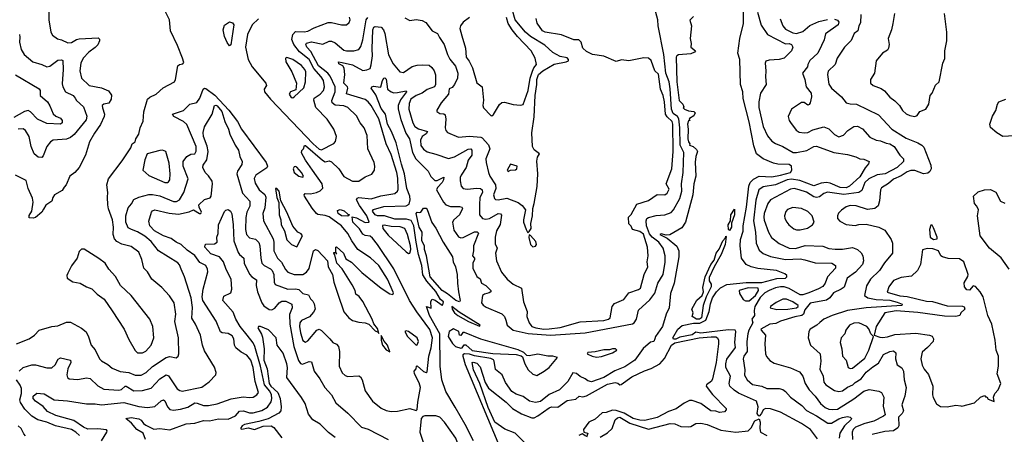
# Model space of a CAD drawing. Extents: x 1552033 to 1694788, y 811965 to 917215.
# Tile 344 of 632: x 1614307 to 1622226, y 894577 to 897916. Entities that reach past the tile are written whole.
import ezdxf

# ---------------------------------------------------------------- set-up
doc = ezdxf.new("R2010")
doc.units = 0

msp = doc.modelspace()

# ---------------------------------------------------------------- linework, layer by layer
at = {"layer": '0CON20XD'}
for points in [[(1617956.7, 894525), (1617890.4, 894655), (1617808.2, 894795), (1617733.1, 894923.1), (1617701.7, 895015), (1617688.3, 895125), (1617687.1, 895387.1), (1617603.8, 895535), (1617580, 895605), (1617616.7, 895593.3), (1617614.3, 895645.7), (1617625, 895664.2), (1617647.4, 895657.4), (1617705, 895616.7), (1617711.2, 895618.8), (1617714.6, 895645), (1617692.6, 895662.6), (1617655, 895727.2), (1617581.4, 895811.4), (1617550.2, 895860.2), (1617541.4, 895935), (1617514, 896026), (1617494.9, 896125.1), (1617478.3, 896255), (1617455, 896297.9), (1617419, 896309), (1617325, 896309.4), (1617241.9, 896335), (1617185, 896337.3), (1617165, 896345.2), (1617144.8, 896375), (1617153.1, 896386.9), (1617235, 896411.3), (1617415, 896415.6), (1617438.7, 896431.3), (1617448.6, 896465), (1617445.4, 896495), (1617421.9, 896555), (1617402.8, 896675), (1617377.1, 896752.9), (1617335.1, 896925), (1617298.5, 897015), (1617266.6, 897075), (1617250.4, 897155), (1617215, 897201.2), (1617171.1, 897311.1), (1617134.5, 897365), (1617138.1, 897375), (1617155, 897381.5), (1617205, 897371.2), (1617212.5, 897375), (1617224.3, 897425), (1617235, 897444), (1617245, 897448.6), (1617255, 897436.2), (1617265.8, 897355.8), (1617295, 897333.8), (1617315, 897326.7), (1617345, 897328.6), (1617415, 897342.5), (1617417.1, 897335), (1617368.7, 897271.3), (1617350.2, 897225), (1617350.4, 897195), (1617372.8, 897112.8), (1617411.6, 897001.6), (1617441.6, 896955), (1617467.4, 896845), (1617494.2, 896794.2), (1617592, 896695), (1617615, 896652.7), (1617645, 896620), (1617665, 896620), (1617718.3, 896648.3), (1617716.4, 896626.4), (1617705.8, 896605), (1617666.7, 896565), (1617660.6, 896545), (1617714.6, 896445), (1617734.8, 896424.8), (1617771, 896411), (1617845, 896412.5), (1617862.9, 896405), (1617869.4, 896395), (1617845.3, 896345), (1617797.5, 896305), (1617787.5, 896285), (1617799.8, 896219.8), (1617835, 896167.5), (1617855, 896160), (1617875, 896162.7), (1617965, 896206.6), (1617986.7, 896206.7), (1617998, 896198), (1617956, 896095), (1617958.2, 896055), (1617949.2, 896015), (1617965.3, 895995), (1617965.3, 895985.3), (1617952.4, 895955), (1617952.7, 895915), (1617985, 895848.6), (1618009.2, 895829.3), (1618021.5, 895795), (1618055, 895776.6), (1618096.8, 895735), (1618096.2, 895725), (1618083.9, 895716.1), (1618044.3, 895705), (1618030, 895695), (1618020, 895635), (1618035, 895616), (1618059.5, 895599.5), (1618185, 895546.7), (1618205.6, 895525), (1618217.5, 895497.5), (1618227.8, 895455), (1618275.9, 895415.9), (1618397.7, 895387.7), (1618575, 895375.4), (1618855.1, 895394.9), (1619234.4, 895465.6), (1619248.2, 895475), (1619268.4, 895505), (1619284.2, 895575.8), (1619375, 895660), (1619415.3, 895714.7), (1619438.2, 895795), (1619481.5, 895865), (1619496.9, 895963.1), (1619497.7, 896015), (1619482.9, 896075), (1619446.3, 896125), (1619395, 896165.1), (1619372.2, 896192.2), (1619347.1, 896255), (1619344.5, 896295), (1619350.9, 896315), (1619365, 896323.6), (1619425, 896337.9), (1619495, 896344.1), (1619546.9, 896363.1), (1619566, 896385), (1619615.7, 896475), (1619633.5, 896535), (1619629.8, 896595), (1619642.4, 896685), (1619648.6, 896845), (1619618.5, 896905), (1619615.8, 897045.8), (1619608.3, 897118.3), (1619598.6, 897135), (1619561.5, 897161.5), (1619549.7, 897195), (1619537.8, 897357.8), (1619530.7, 897415), (1619504.2, 897484.2), (1619487, 897635), (1619442.3, 897865), (1619440.4, 897915), (1619391.6, 898095)], [(1614282.5, 895305), (1614383.7, 895346.3), (1614426, 895375), (1614465, 895416), (1614565, 895446), (1614615, 895451.4), (1614685, 895478.9), (1614715, 895478.9), (1614805, 895432.5), (1614840.9, 895400.9), (1614862, 895362), (1614883.1, 895295), (1614915, 895256.2), (1614948.5, 895185), (1614965, 895167.8), (1615015, 895139.2), (1615050.4, 895110.4), (1615115, 895082.9), (1615185, 895073.7), (1615235, 895052.9), (1615285, 895054), (1615325, 895074.6), (1615375, 895122.3), (1615485, 895196), (1615515, 895202.7), (1615566.9, 895193.1), (1615582, 895205), (1615588.1, 895225), (1615584.5, 895355), (1615556.2, 895485), (1615561.8, 895545), (1615550.8, 895635), (1615511.1, 895691.1), (1615449.8, 895759.8), (1615371.4, 895825), (1615335, 895886.2), (1615306.7, 895915), (1615290.8, 895985), (1615265, 896043.8), (1615205, 896090.6), (1615129.1, 896109.1), (1615089.2, 896129.2), (1615071.1, 896151.1), (1615060.4, 896185), (1615062.7, 896245), (1615054.4, 896305), (1615022.1, 896392.1), (1615017.1, 896425), (1615013.1, 896486.9), (1615017.5, 896525), (1615007.5, 896585), (1615022.5, 896635), (1615130.5, 896779.5), (1615200, 896885), (1615213.3, 896915), (1615237, 896933), (1615241.2, 896955), (1615265.6, 896994.4), (1615275.7, 897044.3), (1615301.2, 897098.8), (1615306, 897174), (1615335.5, 897275), (1615355, 897292.7), (1615404.3, 897315.7), (1615462.3, 897367.7), (1615552.5, 897415), (1615561.4, 897435), (1615580, 897545), (1615592.5, 897555), (1615619.7, 897560.3), (1615628.6, 897571.4), (1615617.1, 897607.1), (1615577.2, 897707.2), (1615519.4, 897825), (1615511.3, 897915), (1615469.9, 897999.9)], [(1617405, 897931.6), (1617445, 897909.4), (1617495, 897915.9), (1617545, 897909.5), (1617573.9, 897893.9), (1617625, 897826.9), (1617667.5, 897805), (1617682.2, 897772.2), (1617721.8, 897715), (1617747.8, 897635), (1617767.8, 897597.8), (1617812, 897542), (1617830.4, 897485), (1617828.5, 897445), (1617803.5, 897395), (1617785, 897370.6), (1617761.2, 897358.8), (1617755.6, 897315), (1617695.7, 897245), (1617662.3, 897187.7), (1617663.3, 897175), (1617685, 897161.2), (1617718.5, 897158.5), (1617730, 897150), (1617734.8, 897114.8), (1617728.8, 897045), (1617734.2, 897024.2), (1617748.3, 897008.3), (1617835, 896969.5), (1617925, 896977.2), (1618015, 896971), (1618027.5, 896965), (1618076.7, 896906.7), (1618087.3, 896875), (1618056.5, 896795), (1618057.5, 896765), (1618076.2, 896685), (1618088.8, 896655), (1618133.4, 896585), (1618135.2, 896555), (1618118.8, 896505), (1618125.3, 896475.3), (1618135, 896466.7), (1618154.1, 896464.1), (1618225, 896477.2), (1618315, 896442.9), (1618349.2, 896419.2), (1618374.3, 896385), (1618358.6, 896305), (1618360, 896285), (1618380, 896225), (1618395, 896200), (1618405, 896210), (1618421.5, 896235), (1618419.2, 896275), (1618431.6, 896335), (1618433.3, 896395), (1618445.8, 896435), (1618467.6, 896572.4), (1618474.8, 896675.2), (1618467.3, 896777.3), (1618472.2, 896807.8), (1618486.9, 896835), (1618445, 896866.7), (1618431.1, 896895), (1618425.2, 897005), (1618445, 897132.5), (1618451.9, 897305), (1618466.2, 897393.8), (1618466.6, 897435), (1618480.4, 897475), (1618515, 897504.8), (1618605, 897558.7), (1618701.2, 897575), (1618721.2, 897585), (1618721.4, 897595), (1618708.9, 897608.9), (1618655, 897618.1), (1618595, 897650.5), (1618529.8, 897709.8), (1618415, 897781.1), (1618375.9, 897815.9), (1618291.9, 897915), (1618269.1, 897999.1)], [(1614542, 897975), (1614541.4, 897915), (1614558.6, 897815), (1614571.7, 897791.7), (1614611.7, 897761.7), (1614645, 897754.2), (1614695, 897728.6), (1614725, 897732.1), (1614764.2, 897755), (1614785, 897760.4), (1614939.5, 897769.5), (1614948.3, 897758.3), (1614948.5, 897745), (1614935, 897713.5), (1614915, 897691.5), (1614864.5, 897655), (1614819.2, 897605), (1614798.8, 897565), (1614791.1, 897505), (1614805.4, 897445.4), (1614865, 897385.5), (1614965.9, 897365.9), (1615022.9, 897342.9), (1615045, 897306.7), (1615043.8, 897275), (1615025, 897244.5), (1614985, 897234.4), (1614971.4, 897225), (1614972.1, 897205), (1614988.2, 897155), (1614986, 897135), (1614958.6, 897071.4), (1614908.3, 897001.7), (1614868.7, 896931.3), (1614837.3, 896825), (1614785, 896726.2), (1614751.2, 896685), (1614711.4, 896655), (1614682.5, 896585), (1614665, 896567.5), (1614650.3, 896539.7), (1614588.5, 896505), (1614574.6, 896485), (1614565.5, 896454.5), (1614518.8, 896421.2), (1614499.5, 896389.5), (1614485, 896366), (1614435, 896323.3), (1614415, 896316.7), (1614385, 896320), (1614385, 896340), (1614405.8, 896374.2), (1614416.6, 896446.6), (1614409.7, 896479.7), (1614376.2, 896555), (1614360.8, 896620.8), (1614272.5, 896665)], [(1614304.1, 895085.9), (1614335, 895114.4), (1614405, 895135.6), (1614435, 895135.5), (1614525, 895112.9), (1614566.6, 895113.4), (1614593, 895137), (1614617.2, 895182.8), (1614635, 895193.1), (1614715.7, 895175), (1614719.5, 895155), (1614695.9, 895105), (1614687.3, 895055), (1614691.4, 895035), (1614705, 895023.1), (1614775, 895019.4), (1614845, 895032.9), (1614875, 895027.8), (1614935, 894966.5), (1614985, 894941.8), (1615105, 894931.2), (1615125, 894938), (1615155, 894964), (1615165, 894964.7), (1615225, 894926.9), (1615295, 894929.1), (1615365, 894949.1), (1615434.6, 895025), (1615485, 895056.5), (1615505, 895047.8), (1615575, 894943.5), (1615595, 894929.6), (1615615, 894924.6), (1615772.4, 894957.6), (1615830.2, 894999.8), (1615885.8, 895055), (1615888, 895075), (1615875, 895116.7), (1615795, 895248), (1615777.3, 895295), (1615760.8, 895375), (1615722.1, 895465), (1615691.2, 895511.2), (1615697.4, 895597.4), (1615687.1, 895677.1), (1615633.1, 895845), (1615605, 895906.2), (1615591.5, 895941.5), (1615578.1, 895958.1), (1615424, 896054), (1615365, 896128.9), (1615315, 896171.4), (1615255, 896208.6), (1615205.7, 896225), (1615180.1, 896240.1), (1615161, 896285), (1615160.5, 896335), (1615179.2, 896400.8), (1615207.3, 896432.7), (1615225, 896466.9), (1615265, 896487.7), (1615345, 896508), (1615375, 896508), (1615435, 896497.4), (1615545, 896452.2), (1615568.1, 896451.9), (1615593.7, 896466.3), (1615626.5, 896523.5), (1615662.9, 896635), (1615622.9, 896735), (1615621.5, 896775), (1615651.4, 896815), (1615685, 896833.3), (1615715, 896836.7), (1615726, 896856), (1615725.6, 896895), (1615651.4, 897071.4), (1615626, 897096), (1615546, 897136), (1615536.7, 897155), (1615625.3, 897184.7), (1615675, 897235.4), (1615732.3, 897247.7), (1615756.6, 897283.4), (1615783.7, 897356.3), (1615795, 897363.9), (1615805, 897361.6), (1615877.3, 897307.3), (1615988.1, 897188.1), (1616058.2, 897095), (1616091.1, 897035), (1616290, 896765), (1616300.2, 896735), (1616296, 896724), (1616207.3, 896665), (1616194.2, 896635.8), (1616200.4, 896600.4), (1616234.1, 896545), (1616278.2, 896508.2), (1616286.7, 896486.7), (1616279.1, 896400.9), (1616262.7, 896355), (1616268.7, 896295), (1616345, 896150.6), (1616350.6, 896125), (1616350, 896055), (1616380.7, 895995), (1616412.5, 895962.5), (1616445.2, 895905.2), (1616465, 895883.8), (1616515, 895863.1), (1616585, 895864.6), (1616615, 895882.3), (1616635, 895913.3), (1616671.2, 896055), (1616685, 896064.6), (1616705, 896058.2), (1616783.5, 895973.5), (1616787.3, 895925), (1616823.4, 895865), (1616833, 895803), (1616865.8, 895704.2), (1616915, 895562.5), (1616955, 895513.8), (1616985, 895493.8), (1617035, 895478.8), (1617085, 895476), (1617115, 895463.8), (1617165, 895411.2), (1617190, 895400), (1617195, 895390), (1617185, 895429.2), (1617156.6, 895466.6), (1617142, 895505), (1617066.3, 895646.3), (1617036.3, 895686.3), (1617010.8, 895705), (1617006.4, 895735), (1616981.6, 895781.6), (1616899.8, 895909.8), (1616858.8, 895955), (1616842.5, 896022.5), (1616833.3, 896035), (1616835, 896040), (1616850, 896040), (1616851.7, 896031.7), (1616857.5, 896032.5), (1616850, 896040), (1616850, 896085), (1616855, 896087.5), (1616911.8, 896035), (1616930.2, 895990.2), (1616975, 895963.6), (1617059.8, 895879.8), (1617159.4, 895799.4), (1617215, 895753.8), (1617285, 895708.4), (1617306.9, 895703.1), (1617314.5, 895715), (1617265, 895826.4), (1617195, 895936.4), (1617129.3, 895999.3), (1617025.4, 896065), (1616977.5, 896135), (1616946.7, 896195), (1616895, 896256.3), (1616795, 896327), (1616765, 896338.8), (1616705.9, 896345.9), (1616694.1, 896354.1), (1616658.4, 896398.4), (1616598.2, 896495), (1616594.5, 896505.5), (1616602.5, 896515), (1616645, 896512.3), (1616695, 896524.8), (1616725, 896538.1), (1616745, 896560), (1616739.5, 896595), (1616662.8, 896702.8), (1616605.4, 896785), (1616575, 896842.5), (1616576.4, 896863.6), (1616590, 896875), (1616597, 896903), (1616605, 896903.8), (1616743.3, 896783.3), (1616765, 896771.9), (1616795, 896778.9), (1616815, 896772.1), (1616874.1, 896714.1), (1616915, 896654.1), (1616984.6, 896614.6), (1617033.8, 896616.2), (1617085, 896651.4), (1617138, 896672), (1617161.4, 896705), (1617164.4, 896735.6), (1617157.9, 896765), (1617106.5, 896875), (1617102.1, 896982.1), (1617078.1, 897045), (1617045.6, 897085), (1617015, 897140.8), (1616945, 897208.6), (1616913.1, 897223.1), (1616845, 897227.6), (1616820.4, 897245), (1616816.9, 897265), (1616844.5, 897335.5), (1616844.4, 897375), (1616805, 897460.5), (1616785.9, 897485.9), (1616710.1, 897545), (1616649.8, 897659.8), (1616617.3, 897695), (1616609.2, 897715), (1616613.1, 897726.9), (1616655, 897737.4), (1616745, 897718.5), (1616795, 897742.1), (1616815, 897742.7), (1616845, 897728.7), (1616915, 897670.3), (1616935.3, 897664.7), (1616995.9, 897664.1), (1617034.1, 897675.9), (1617051.1, 897698.9), (1617066.6, 897753.4), (1617093.1, 897915), (1617107.4, 897932.6)], [(1615600.8, 894779.2), (1615658.6, 894795), (1615715, 894830), (1615735, 894828.9), (1615785, 894808.9), (1615825, 894807.8), (1615896.3, 894823.7), (1616007.6, 894862.4), (1616105, 894879.2), (1616155, 894873.1), (1616183.8, 894876.2), (1616215.7, 894895), (1616227.5, 894915), (1616201.3, 895001.3), (1616186.2, 895115), (1616167, 895175), (1616135, 895213.3), (1616088.1, 895238.1), (1616044.7, 895274.7), (1616036.2, 895295), (1616030, 895345), (1616015, 895370.6), (1615985, 895388.5), (1615935, 895393.1), (1615921.9, 895401.9), (1615888.3, 895488.3), (1615780.6, 895655), (1615774.8, 895685.2), (1615783.9, 895745), (1615821.4, 895885), (1615817.6, 895907.6), (1615803.3, 895935), (1615755, 895960.4), (1615715, 896017.1), (1615655, 896059.6), (1615605, 896106.1), (1615565, 896123.2), (1615525, 896153.9), (1615464.2, 896175.8), (1615391.5, 896215), (1615353.5, 896255), (1615345.7, 896294.3), (1615366.9, 896365), (1615375, 896375.6), (1615395, 896384.5), (1615508.8, 896358.8), (1615585, 896348.9), (1615670.4, 896369.6), (1615705, 896384.3), (1615753.8, 896355), (1615765, 896356.2), (1615770.8, 896365), (1615751.4, 896405), (1615749.2, 896425), (1615795, 896468), (1615838.7, 896481.3), (1615846.4, 896493.6), (1615858.9, 896595), (1615854.1, 896615), (1615825, 896657.1), (1615798.8, 896685), (1615780.8, 896725), (1615782.3, 896745), (1615812.9, 896787.1), (1615823.4, 896855), (1615816.2, 896896.2), (1615786, 896976), (1615783.2, 897006.8), (1615795, 897052.5), (1615854.6, 897155.4), (1615875, 897224), (1615885, 897228), (1615895, 897222.1), (1615931.8, 897175), (1615956.3, 897095), (1615986.7, 897035), (1615998.7, 896995), (1616041.5, 896905), (1616067.7, 896865), (1616077.1, 896815), (1616096.2, 896775), (1616095, 896748.8), (1616059.1, 896695), (1616053.9, 896675), (1616099.9, 896519.9), (1616159.5, 896455), (1616158.5, 896415), (1616134.4, 896365.6), (1616126.2, 896323.8), (1616124.1, 896225), (1616132.3, 896185), (1616155, 896158.2), (1616205, 896147.5), (1616230.8, 896120.8), (1616239.6, 896095), (1616246.2, 895995), (1616254.6, 895955), (1616272.5, 895935), (1616325, 895910.3), (1616337.4, 895897.4), (1616350.8, 895865), (1616353.3, 895803.3), (1616362.1, 895782.1), (1616465, 895744.8), (1616525, 895747.7), (1616552, 895742), (1616585, 895711.1), (1616629.5, 895699.5), (1616645, 895667.5), (1616665, 895648.8), (1616676.6, 895626.6), (1616684.5, 895585.5), (1616669.2, 895560.8), (1616637.7, 895522.3), (1616575, 895494.5), (1616559.6, 895475), (1616556.3, 895445), (1616564.8, 895395.2), (1616585, 895333.3), (1616605, 895320), (1616625, 895330), (1616697.5, 895415), (1616715, 895423.1), (1616733.7, 895413.7), (1616801.9, 895345), (1616825, 895315.7), (1616855, 895302.9), (1616871.4, 895285), (1616879.4, 895245), (1616877.8, 895125), (1616901.7, 895071.7), (1616925, 895050), (1616945, 895041.9), (1617035, 895047.1), (1617049.3, 895039.3), (1617062.9, 895015), (1617086.6, 894926.6), (1617145, 894844), (1617215, 894787.5), (1617255, 894769.4), (1617295, 894761.1), (1617345.7, 894764.3), (1617445, 894783.8), (1617495, 894770), (1617503.6, 894776.4), (1617508.1, 894835), (1617530.3, 894955), (1617520.6, 894990.6), (1617482.9, 895065), (1617478.8, 895085), (1617496.1, 895103.9), (1617497.5, 895125), (1617505, 895128.8), (1617553.6, 895083.6), (1617575, 895075.5), (1617585, 895081.4), (1617596.7, 895205), (1617617.4, 895272.6), (1617627.1, 895355), (1617605, 895421.4), (1617502.3, 895562.3), (1617443.4, 895655), (1617315, 895909.2), (1617186.1, 896106.1), (1617145, 896155.5), (1617125, 896173.3), (1617085, 896178.2), (1617067.4, 896187.4), (1617040.6, 896230.6), (1616986.7, 896285), (1616982.5, 896327.5), (1617015, 896318.8), (1617085, 896282), (1617117.5, 896285), (1617098.8, 896335), (1617039, 896419), (1617016.5, 896465), (1617020.5, 896479.5), (1617035, 896484.7), (1617135, 896473.2), (1617213, 896497), (1617325, 896517.3), (1617345.9, 896534.1), (1617350.9, 896549.1), (1617348.5, 896638.5), (1617341.1, 896685), (1617295, 896831.4), (1617253.7, 896915), (1617195, 897116.7), (1617135, 897224.6), (1617110.7, 897255), (1617085, 897273.8), (1616935, 897319.2), (1616945.4, 897365.4), (1616943.1, 897375), (1616914.1, 897405), (1616921.4, 897475), (1616916.5, 897526.5), (1616905, 897544), (1616875, 897561.2), (1616870, 897575), (1616900.4, 897570.4), (1616985, 897551.2), (1617066.9, 897506.9), (1617099.5, 897510.5), (1617125, 897522.9), (1617135, 897551.2), (1617144.8, 897625), (1617140.9, 897680.9), (1617147.5, 897835), (1617155, 897855.5), (1617165, 897861.5), (1617215, 897854.2), (1617233.3, 897835), (1617243.6, 897803.6), (1617273.9, 897633.9), (1617310.1, 897560.1), (1617365, 897494.6), (1617395, 897491.2), (1617465, 897538.4), (1617505, 897550), (1617545, 897553.4), (1617599.5, 897549.5), (1617621.9, 897531.9), (1617641.5, 897505), (1617652.4, 897472.4), (1617650.9, 897395), (1617644.4, 897375), (1617585, 897352.6), (1617545, 897324.7), (1617495.5, 897305), (1617452.1, 897275), (1617439.4, 897240.6), (1617437.5, 897195), (1617470, 897085), (1617486.1, 897056.1), (1617515, 897036.1), (1617586.2, 897016.2), (1617575, 896996.7), (1617545, 896975.4), (1617529.4, 896945), (1617533.8, 896903.8), (1617555, 896872.5), (1617585, 896851.2), (1617655, 896833.8), (1617755, 896797.9), (1617805, 896811.4), (1617915, 896872.3), (1617935, 896875.5), (1617944.3, 896865), (1617944.7, 896825), (1617913.3, 896785), (1617897.4, 896725), (1617856.9, 896665), (1617849.2, 896645), (1617848.6, 896618.6), (1617857.8, 896575), (1617875, 896555.7), (1617905, 896551.1), (1617985, 896558.8), (1618013.8, 896555), (1618026.8, 896546.8), (1618028.8, 896525), (1618008.4, 896485), (1618004.1, 896424.1), (1618005.4, 896345.4), (1618028, 896315), (1618055, 896309.3), (1618085, 896314), (1618155, 896354.7), (1618172.7, 896352.7), (1618182.6, 896342.6), (1618172.6, 896267.4), (1618141.8, 896215), (1618130.4, 896165), (1618129.8, 896109.8), (1618146.8, 896075), (1618133.6, 896035), (1618142.2, 895975), (1618183.1, 895883.1), (1618227.1, 895825), (1618275, 895786.9), (1618342, 895755), (1618358.9, 895645), (1618387.8, 895565), (1618386.7, 895525), (1618404.5, 895475), (1618417.8, 895455), (1618427.1, 895445), (1618458.8, 895435), (1618523.3, 895425), (1618564.8, 895425.2), (1618652.9, 895437.1), (1618815, 895482.9), (1619005, 895493.3), (1619041.2, 895505), (1619055.6, 895515), (1619073.3, 895605), (1619090.5, 895629.5), (1619165, 895661.8), (1619205, 895717.5), (1619285, 895743.1), (1619300, 895755), (1619328.6, 895865), (1619358, 895925), (1619353.8, 895965), (1619362, 896015), (1619355.7, 896084.3), (1619325, 896189.1), (1619295, 896210), (1619236.6, 896226.6), (1619225, 896253.3), (1619205, 896272.5), (1619204.4, 896325), (1619225, 896346.7), (1619269.3, 896430.7), (1619365, 896458.7), (1619435, 896508.1), (1619496.2, 896505), (1619515, 896520), (1619529.1, 896550.9), (1619507.5, 896595), (1619550.5, 896715), (1619561.9, 896855), (1619560.5, 897075), (1619553.5, 897095), (1619513.2, 897133.2), (1619501.7, 897155), (1619493.4, 897253.4), (1619481.2, 897305), (1619460.9, 897355), (1619445.9, 897475.9), (1619415, 897503.3), (1619385, 897587.8), (1619365, 897604.5), (1619327.8, 897607.8), (1619206.7, 897583.3), (1619147.9, 897592.1), (1619105, 897579.8), (1619005, 897620.7), (1618915, 897634.1), (1618865, 897660.3), (1618836.8, 897685), (1618823.3, 897735), (1618805, 897753.1), (1618765, 897753.1), (1618665, 897794.3), (1618532.5, 897815), (1618511.2, 897825), (1618468.3, 897888.3), (1618462, 897925)], [(1616227.4, 897922.6), (1616177.8, 897875), (1616138.2, 897795), (1616124.6, 897695.4), (1616145.6, 897594.4), (1616176.2, 897535), (1616287.5, 897405), (1616293.5, 897385), (1616273.2, 897355), (1616275.7, 897335), (1616323.8, 897275), (1616666.8, 896915), (1616715, 896873.7), (1616735, 896868.8), (1616835, 896918), (1616847.5, 896935), (1616854.2, 896975), (1616834.3, 897035), (1616781.2, 897115), (1616688.6, 897208.6), (1616672.3, 897267.7), (1616676.2, 897285), (1616723.8, 897315), (1616749.6, 897345), (1616757.6, 897375), (1616749.5, 897425), (1616731.9, 897455), (1616673.9, 897523.9), (1616636.1, 897596.1), (1616557.5, 897657.5), (1616512.6, 897715), (1616495.2, 897755), (1616503.9, 897796.1), (1616525, 897821.2), (1616595, 897816.8), (1616625, 897823.2), (1616675, 897849.1), (1616787.3, 897892.7), (1616815, 897893.9), (1616895.8, 897874.2), (1616935, 897872.9), (1616957.2, 897892.8), (1616964.5, 897915), (1616959.6, 897935)], [(1617925.7, 897934.3), (1617873.3, 897895), (1617852.5, 897865), (1617846.7, 897845), (1617864.4, 897784.4), (1617892.5, 897685), (1617897.5, 897615), (1617922.3, 897582.3), (1617948.1, 897528.1), (1617985, 897406.7), (1618026.9, 897375), (1618038.6, 897268.6), (1618032.3, 897225), (1618036.2, 897205), (1618095, 897143.3), (1618105, 897141.6), (1618117.2, 897152.8), (1618165, 897232.5), (1618185, 897250), (1618205, 897251.2), (1618275, 897232), (1618335, 897226.2), (1618355, 897232.5), (1618395.5, 897345), (1618412.7, 897445), (1618430.2, 897499.8), (1618442.2, 897527.8), (1618463.2, 897555), (1618451.8, 897605), (1618420.8, 897665), (1618311.4, 897781.4), (1618269, 897835), (1618235.5, 897885), (1618222.6, 897932.6)], [(1619725, 897940), (1619697, 897913), (1619711.2, 897865), (1619698.8, 897765), (1619706, 897725), (1619703.8, 897695), (1619742.5, 897665), (1619735, 897653.8), (1619705, 897642), (1619605, 897632.5), (1619590.8, 897625), (1619588, 897615), (1619592.7, 897415), (1619610, 897265), (1619640, 897235), (1619647.5, 897215), (1619642.5, 897205), (1619652.5, 897195), (1619685, 897181.4), (1619727.5, 897177.5), (1619738.8, 897165), (1619728, 897142), (1619695, 897120), (1619692.5, 897112.5), (1619700, 897105), (1619685, 897102.5), (1619677.5, 897075), (1619684.2, 897035), (1619680, 896955), (1619685, 896932.5), (1619697.5, 896915), (1619693.3, 896905), (1619723.8, 896893.8), (1619750.3, 896870.3), (1619758.2, 896855), (1619744.6, 896815), (1619738.2, 896768.2), (1619743.6, 896655), (1619729.4, 896595), (1619721.8, 896505), (1619660.9, 896285), (1619631.5, 896238.5), (1619536.8, 896183.2), (1619505, 896180.6), (1619465, 896190.8), (1619456.2, 896185), (1619515, 896156.9), (1619591.9, 896091.9), (1619606.9, 896055), (1619609.2, 896005), (1619569.7, 895795), (1619540.2, 895709.8), (1619529.1, 895595), (1619505.5, 895545), (1619476.9, 895445), (1619420.8, 895365), (1619415.8, 895345), (1619406.8, 895325), (1619381.5, 895318.5), (1619321.1, 895268.9), (1619255, 895175.3), (1619175, 895121.6), (1619092.6, 895087.4), (1619005.4, 895035), (1618905, 894998.8), (1618876.7, 895006.7), (1618854.2, 895025), (1618815, 895042.1), (1618785, 895066.9), (1618755, 895071.5), (1618715, 895001.5), (1618647.8, 894935), (1618565, 894897.5), (1618495, 894842.5), (1618455, 894832.1), (1618406, 894845), (1618355, 894881.2), (1618299.5, 894899.5), (1618265, 894922.2), (1618213.3, 894995), (1618187.8, 895055), (1618135, 895100), (1618123.4, 895165), (1618116.5, 895176.5), (1618095, 895187.8), (1617965, 895209.1), (1617925, 895223.5), (1617885.2, 895224.8), (1617872.3, 895217.7), (1617871.1, 895205), (1617890.3, 895140.3), (1618165, 894477.6)], [(1620722, 894542), (1620667.7, 894615), (1620595.5, 894665), (1620425, 894756.1), (1620345, 894782.3), (1620305, 894783.6), (1620285.4, 894774.6), (1620272.5, 894745), (1620255, 894723.8), (1620245, 894730.5), (1620239.2, 894745), (1620247.3, 894797.3), (1620233.3, 894845), (1620089, 894909), (1620052.2, 894932.2), (1620017.7, 894965), (1620012.8, 894985), (1620024.7, 895045), (1619986.6, 895115), (1619985.1, 895145), (1619993.4, 895183.4), (1620064.1, 895275), (1620058.9, 895315), (1620067.2, 895405), (1620060, 895415), (1620008.3, 895418.3), (1619785, 895390.7), (1619745, 895399.1), (1619715, 895379.2), (1619615, 895359.8), (1619585, 895342.1), (1619565, 895343.7), (1619559.7, 895355), (1619600.1, 895425), (1619635, 895452.2), (1619725, 895471.2), (1619777, 895473), (1619824, 895495), (1619851.5, 895565), (1619862.8, 895627.2), (1619879.9, 895675), (1619911.1, 895725), (1619942.3, 895757.7), (1619995, 895782.1), (1620148.3, 895798.3), (1620275, 895799.1), (1620395, 895830.4), (1620465.4, 895834.6), (1620477.5, 895845), (1620476.7, 895855), (1620459.7, 895869.7), (1620393.8, 895895), (1620242.9, 895912.9), (1620188.8, 895925), (1620149.2, 895945), (1620111.5, 895995), (1620101.2, 896095), (1620104.6, 896145), (1620126.1, 896213.9), (1620125.2, 896255), (1620153.6, 896405), (1620171.7, 896575), (1620183, 896605), (1620208.9, 896631.1), (1620255, 896655.2), (1620355, 896650.9), (1620425, 896662.9), (1620506.6, 896685), (1620517, 896705), (1620514.5, 896735), (1620495, 896748.4), (1620405, 896751.1), (1620369.2, 896759.2), (1620285.7, 896795.7), (1620232.3, 896835), (1620211, 896901), (1620173.9, 897093.9), (1620125, 897282), (1620123.6, 897335), (1620104.4, 897395), (1620097.7, 897595), (1620083.7, 897645), (1620099.2, 897765), (1620128.1, 897885), (1620129.1, 897975)], [(1620241.9, 897975), (1620271, 897871), (1620321.8, 897795), (1620465, 897722.2), (1620495, 897722.9), (1620513.8, 897715), (1620526.2, 897695), (1620514.2, 897665), (1620455, 897606.7), (1620413.7, 897593.7), (1620335, 897590.6), (1620308.8, 897581.2), (1620301.4, 897565), (1620308.6, 897505), (1620305.6, 897455), (1620310.5, 897395), (1620265.9, 897325), (1620250.8, 897255), (1620251.7, 897208.3), (1620286.1, 897055), (1620320.1, 896980.1), (1620356.5, 896936.5), (1620385, 896917.8), (1620445, 896894.5), (1620528.8, 896845), (1620553.8, 896845), (1620636.4, 896863.6), (1620695, 896893.8), (1620715, 896897.5), (1620855, 896845.6), (1620965, 896830.5), (1621032.3, 896812.3), (1621065, 896795.8), (1621095, 896793.3), (1621137.5, 896775), (1621133.3, 896755), (1621106.4, 896723.6), (1621065, 896650), (1620981.6, 896575), (1620955, 896561.1), (1620905, 896563.8), (1620825, 896600), (1620795, 896605.7), (1620751.4, 896598.6), (1620695, 896577.4), (1620581.2, 896621.2), (1620515, 896631.7), (1620479.1, 896625), (1620385, 896586), (1620285, 896569.3), (1620252.7, 896545), (1620228.1, 896461.9), (1620207.7, 896295), (1620224.8, 896205.2), (1620230, 896115), (1620255, 896060), (1620285, 896032.5), (1620345, 896008.2), (1620465, 895984.4), (1620585, 895990.2), (1620621.5, 895981.5), (1620705, 895959.1), (1620837.5, 895955), (1620868, 895935), (1620867.1, 895915), (1620803.5, 895845), (1620785.3, 895795), (1620765, 895767.3), (1620732.3, 895747.7), (1620653.8, 895716.2), (1620605, 895700.4), (1620585, 895700.2), (1620495, 895750.5), (1620455, 895763.3), (1620425, 895764.4), (1620385, 895756.1), (1620334, 895736), (1620298.9, 895715), (1620261.7, 895678.3), (1620219.1, 895605), (1620212.9, 895575), (1620215.7, 895535), (1620194, 895505), (1620201.9, 895475), (1620170.4, 895415), (1620162.1, 895385), (1620154.2, 895325), (1620158.6, 895245), (1620131.5, 895205), (1620125.6, 895185), (1620140, 895095), (1620135.6, 895054.4), (1620156.7, 895015), (1620199.4, 894979.4), (1620275, 894964.7), (1620315, 894945.9), (1620415, 894945.5), (1620445, 894936.7), (1620465, 894923.1), (1620506.7, 894875), (1620598, 894808), (1620635, 894768.5), (1620715, 894726.4), (1620807.4, 894667.4), (1620835, 894667.5), (1620895, 894702.3), (1620925, 894712.8), (1620965, 894720), (1620987.1, 894715), (1620995.4, 894705), (1620993.4, 894695), (1620940.2, 894645), (1620902.4, 894585), (1620896.5, 894545)], [(1620858.7, 897918.7), (1620885, 897912), (1620895.8, 897895), (1620888.6, 897875), (1620788.1, 897801.9), (1620777.6, 897752.4), (1620755, 897707.1), (1620725.2, 897644.8), (1620661.9, 897588.1), (1620645.6, 897555), (1620643.1, 897535), (1620601.4, 897485), (1620621.4, 897435), (1620632.7, 897375), (1620672.7, 897322.7), (1620675.6, 897295), (1620665, 897246.7), (1620657.2, 897232.8), (1620645, 897227.5), (1620615, 897250), (1620595, 897248.1), (1620514.3, 897195.7), (1620488.1, 897135), (1620494.3, 897105), (1620505, 897086.7), (1620551.8, 897025), (1620575, 897010.4), (1620615, 897004.6), (1620645, 897007.7), (1620685, 897028.9), (1620775, 897052.1), (1620815, 897035.5), (1620860.7, 896990.7), (1620895, 896971.8), (1620931.1, 896985), (1620966.9, 897023.1), (1621015.5, 897054.5), (1621045, 897057.8), (1621085, 897037.8), (1621145, 896970.7), (1621194.8, 896944.8), (1621230.2, 896939.8), (1621275, 896920.7), (1621305, 896916.2), (1621340, 896895), (1621386.5, 896825), (1621415.5, 896795), (1621413.6, 896775), (1621365, 896725.4), (1621266.1, 896673.9), (1621204.2, 896665.8), (1621135.4, 896635), (1621105.2, 896605), (1621078.6, 896541.4), (1621055, 896523.2), (1620935, 896509.2), (1620805, 896527.6), (1620775, 896516.8), (1620740, 896490), (1620715, 896482.9), (1620695, 896488.6), (1620635, 896525.7), (1620575, 896546.8), (1620535, 896556.3), (1620505, 896551.4), (1620344.8, 896465.2), (1620324.7, 896435), (1620295.2, 896355), (1620290.5, 896325), (1620295, 896300.8), (1620328.9, 896205), (1620352.4, 896162.4), (1620415, 896113.1), (1620495, 896076.7), (1620545, 896074.3), (1620625, 896098.4), (1620765, 896092.5), (1620814.2, 896074.2), (1620865, 896068.8), (1620925, 896068.4), (1621005, 896080.4), (1621045.9, 896065.9), (1621075, 896037.8), (1621088.7, 896015), (1621094, 895975), (1621085, 895943.1), (1621028.2, 895881.8), (1620962.9, 895835), (1620936.9, 895763.1), (1620914.3, 895745.7), (1620851.2, 895715), (1620822.4, 895675), (1620795, 895656.1), (1620665, 895634.3), (1620621.7, 895578.3), (1620610.6, 895545), (1620597.8, 895535), (1620541.7, 895521.7), (1620425, 895488), (1620389.4, 895470.6), (1620339.5, 895465), (1620268.6, 895425), (1620271.1, 895415), (1620306.4, 895375), (1620300.8, 895305), (1620303.8, 895225), (1620312.7, 895202.7), (1620340.8, 895170.8), (1620375, 895150), (1620505, 895111.5), (1620579.2, 895079.2), (1620605.4, 895045), (1620624.2, 894985.8), (1620655.4, 894935), (1620705, 894883.3), (1620747.3, 894825), (1620785, 894793.9), (1620815, 894780.7), (1620845.8, 894775.8), (1620885, 894780.7), (1621016.5, 894863.5), (1621094.6, 894925.4), (1621137.7, 894937.7), (1621215.3, 894925.3), (1621237.1, 894915), (1621255.8, 894875), (1621252, 894805), (1621266.8, 894735), (1621255, 894722.9), (1621176.9, 894683.1), (1621104.5, 894665), (1621029.6, 894635), (1621010.5, 894615), (1621002.3, 894595), (1621005.3, 894535)], [(1620423, 897923), (1620445.6, 897865), (1620465, 897840.5), (1620525, 897810), (1620555, 897804.7), (1620605, 897820), (1620662, 897868), (1620735, 897902.2), (1620805, 897916.7)], [(1621072, 897958), (1621068.7, 897891.3), (1621054.4, 897865.6), (1621046.7, 897825), (1621019.4, 897805), (1620993.3, 897746.7), (1620940.6, 897695), (1620882.5, 897605), (1620864.5, 897555.5), (1620808.8, 897501.2), (1620804.1, 897475), (1620815, 897396.2), (1620836.4, 897365), (1620915, 897293.8), (1620952.5, 897245), (1620985, 897237.5), (1621036.4, 897236.4), (1621215, 897150.4), (1621321.5, 897035), (1621414.4, 896975), (1621435, 896961.5), (1621530.8, 896925), (1621562.9, 896905), (1621577.9, 896887.9), (1621634.2, 896745), (1621636.7, 896715), (1621626.2, 896693.8), (1621609.4, 896680.6), (1621575.6, 896674.4), (1621505, 896700.8), (1621475, 896700.3), (1621445, 896690.3), (1621395, 896657.3), (1621335, 896631.2), (1621295, 896597.7), (1621237.4, 896562.6), (1621230, 896545), (1621222, 896458), (1621212.2, 896417.8), (1621185, 896394), (1621125, 896386.9), (1621035, 896415.5), (1620985, 896418.5), (1620955, 896408.6), (1620915, 896382), (1620893.4, 896356.6), (1620884, 896335), (1620883.3, 896315), (1620902.5, 896292.5), (1620955, 896267.5), (1621025, 896258.8), (1621055, 896267.1), (1621115, 896269.4), (1621216.7, 896245)], [(1621342.9, 897965), (1621329.2, 897885), (1621317.5, 897835), (1621290.8, 897765), (1621300, 897715), (1621295.4, 897685), (1621285, 897671.1), (1621245.8, 897645), (1621195.8, 897585), (1621180.6, 897485), (1621150, 897435), (1621150, 897405), (1621170, 897385), (1621235, 897361.4), (1621262, 897342), (1621305, 897291.4), (1621345, 897262.9), (1621383.8, 897223.8), (1621405.8, 897185), (1621435, 897157.5), (1621465, 897144.4), (1621505, 897137.1)], [(1621505, 897137.1), (1621525, 897144), (1621545.6, 897175), (1621594.2, 897195.8), (1621618.8, 897235), (1621628.8, 897305), (1621646.2, 897325), (1621671.7, 897388.3), (1621702.5, 897415), (1621731.4, 897565), (1621746.8, 897603.2), (1621746, 897665), (1621764.1, 897745.9), (1621764.2, 897815), (1621745.4, 897965)], [(1615995, 897705.6), (1615975, 897732.3), (1615955, 897781.5), (1615944.8, 897835), (1615955, 897871.9), (1615995, 897897.1), (1616020, 897890), (1616029.6, 897875), (1616005, 897712), (1615995, 897705.6)], [(1614305.8, 897795), (1614309.2, 897775), (1614305.7, 897735), (1614320.6, 897675), (1614342.9, 897635), (1614412, 897575), (1614485, 897555.4), (1614525, 897536.2), (1614549.1, 897540.9), (1614615, 897589.6), (1614642.6, 897592.6), (1614655, 897585.8), (1614658.3, 897515), (1614649.3, 897399.3), (1614654.6, 897375), (1614674.6, 897335), (1614737.8, 897305), (1614752.9, 897282.9), (1614764.4, 897265), (1614821.5, 897215), (1614847.7, 897137.7), (1614841.2, 897108.8), (1614745, 896991.3), (1614715, 896967.8), (1614685, 896954.6), (1614577.5, 896945), (1614555, 896931.9), (1614525, 896895.7), (1614495, 896818.8), (1614485, 896806.2), (1614455, 896809.2), (1614425, 896836), (1614400.3, 896895), (1614383.1, 896975), (1614355, 897024.3), (1614335, 897035.6), (1614295, 897032.9)], [(1616505, 897286.7), (1616515, 897293.3), (1616592.4, 897367.6), (1616606.5, 897415), (1616608.9, 897495), (1616601.2, 897515), (1616575, 897547.5), (1616505, 897595.5), (1616455, 897610), (1616443.8, 897605), (1616447.5, 897575), (1616496.4, 897496.4), (1616534.3, 897405), (1616528.1, 897351.9), (1616485, 897336), (1616474.2, 897315.8), (1616489.3, 897289.3), (1616505, 897286.7)], [(1614275, 897472.3), (1614465, 897358), (1614472.9, 897345), (1614472.9, 897305), (1614530, 897255), (1614550.9, 897220.9), (1614576.5, 897156.5), (1614598.5, 897138.5), (1614635, 897121.4), (1614649.2, 897105), (1614650, 897085), (1614634.4, 897075.6), (1614525, 897080.8), (1614450.8, 897115), (1614394.1, 897174.1), (1614375, 897184.8), (1614345, 897177.2), (1614261.1, 897128.9)], [(1622305, 896979.1), (1622214.5, 896974.5), (1622165, 897003.8), (1622115, 897047.5), (1622110, 897075), (1622130.8, 897139.2), (1622156.8, 897183.2), (1622170, 897235), (1622182.5, 897255), (1622236.5, 897276.5)], [(1615495, 896604.4), (1615505, 896609.2), (1615514.6, 896625.4), (1615518.4, 896675), (1615509.4, 896759.4), (1615483.3, 896853.3), (1615455, 896864), (1615435, 896863.3), (1615333.9, 896836.1), (1615313, 896787), (1615297.5, 896705), (1615345, 896660), (1615475, 896605.5), (1615495, 896604.4)], [(1616585, 896647.1), (1616591.1, 896655), (1616575, 896684.4), (1616535, 896728.5), (1616525, 896734.3), (1616515, 896731.4), (1616506.5, 896713.5), (1616515.4, 896685), (1616551.9, 896655), (1616585, 896647.1)], [(1618235, 896693.8), (1618255, 896703.3), (1618295, 896706.2), (1618306, 896715), (1618308.8, 896735), (1618255, 896753.3), (1618227.5, 896705), (1618235, 896693.8)], [(1616535, 896086.2), (1616581.2, 896175), (1616571.2, 896191.2), (1616545, 896205.8), (1616502.7, 896252.7), (1616455, 896366.2), (1616407.8, 896457.8), (1616394.2, 896535), (1616375, 896557.5), (1616365, 896557.5), (1616374.6, 896485), (1616392.5, 896442.5), (1616393.5, 896345), (1616407.1, 896305), (1616410, 896265), (1616437.1, 896215), (1616455, 896144.3), (1616492, 896105), (1616535, 896086.2)], [(1622265, 895906), (1622199.2, 895999.2), (1622105.8, 896075.8), (1622032.7, 896175), (1622010.4, 896335), (1622017.9, 896385), (1622005, 896412.9), (1621985.8, 896435), (1621978.8, 896495), (1622015, 896530), (1622065, 896546.9), (1622115, 896549.4), (1622158, 896528), (1622196.2, 896455), (1622228.8, 896438.8)], [(1620585, 896223.6), (1620642, 896238), (1620683.8, 896265), (1620696.7, 896285), (1620680.8, 896335), (1620645, 896370), (1620595.4, 896395.4), (1620525, 896402.5), (1620482.2, 896387.8), (1620468.3, 896371.7), (1620458.5, 896335), (1620460.6, 896315), (1620475.7, 896285), (1620492.7, 896262.7), (1620532.9, 896232.9), (1620555, 896224.4), (1620585, 896223.6)], [(1615320.5, 894535), (1615299.6, 894585), (1615248.9, 894615), (1615207.1, 894667.1), (1615160, 894705), (1615205, 894713.5), (1615265, 894701.5), (1615285, 894691.8), (1615303.7, 894663.7), (1615321.4, 894651.4), (1615385, 894619.7), (1615435, 894622.8), (1615515, 894613.6), (1615645, 894661.5), (1615715, 894666.8), (1615785, 894687.1), (1615835, 894684.7), (1615905, 894702.6), (1615985, 894699.5), (1616042.5, 894725), (1616075.7, 894764.3), (1616106, 894766), (1616155, 894750), (1616185, 894749.1), (1616255, 894770), (1616299.6, 894795), (1616330.1, 894839.9), (1616336, 894865), (1616333.4, 894895), (1616318.9, 894925), (1616275.3, 894975), (1616243.1, 895125), (1616198.4, 895285), (1616184.5, 895314.5), (1616136.6, 895376.6), (1616079.4, 895445), (1616046.5, 895505), (1616025, 895560.5), (1615941.2, 895655), (1615949.7, 895690.3), (1616005, 895716.4), (1616013.7, 895745), (1616007.7, 895825), (1615967.1, 895905), (1615945.2, 895965.2), (1615915.5, 896005), (1615845, 896031.1), (1615795.8, 896085), (1615798, 896102), (1615805, 896108), (1615875, 896110.8), (1615895.5, 896124.5), (1615893.3, 896165), (1615903.1, 896195), (1615905.5, 896265), (1615955, 896370.6), (1615965, 896381.8), (1615985, 896386.9), (1616002.5, 896375), (1616013, 896353), (1616024.7, 896264.7), (1616030.6, 896135), (1616065, 896042), (1616075, 896024.4), (1616109.5, 895995), (1616113.6, 895955), (1616156.2, 895866.2), (1616175, 895845.4), (1616210.9, 895820.9), (1616208.2, 895775), (1616220.3, 895725), (1616254.1, 895635), (1616270.7, 895610.7), (1616312.8, 895582.8), (1616335, 895579.7), (1616358.3, 895591.7), (1616395, 895635.4), (1616415, 895648), (1616448.2, 895648.2), (1616495.5, 895625.5), (1616498.2, 895595), (1616477.6, 895542.4), (1616479, 895465), (1616513.1, 895285), (1616550.1, 895170.1), (1616565, 895148.2), (1616582.5, 895142.5), (1616635, 895162.3), (1616655, 895162), (1616674.3, 895085), (1616720, 895025), (1616761.8, 894955), (1616815.4, 894895.4), (1616850.2, 894830.2), (1616947.2, 894747.2), (1617055, 894635.5), (1617108.5, 894618.5), (1617272, 894535)], [(1616945, 896333.3), (1616894.3, 896335), (1616869.4, 896355), (1616862, 896378), (1616883.9, 896386.1), (1616917, 896377), (1616945, 896350), (1616960, 896345), (1616945, 896333.3)], [(1617845, 895643.1), (1617815, 895654.1), (1617748.8, 895708.8), (1617705, 895734.6), (1617607.8, 895845), (1617579.8, 896015), (1617562.1, 896065), (1617562.2, 896095), (1617541.5, 896135), (1617542.9, 896205), (1617521, 896245), (1617496.7, 896355), (1617505, 896366.7), (1617525, 896362.5), (1617533, 896367), (1617555, 896397.5), (1617575, 896396.7), (1617585, 896387.5), (1617622, 896282), (1617655, 896236.2), (1617714, 896124), (1617787.5, 896005), (1617792.5, 895965), (1617811.4, 895925), (1617826.5, 895865), (1617826.9, 895795), (1617835.5, 895725.5), (1617850.8, 895655), (1617845, 895643.1)], [(1620015, 896219.4), (1620007.3, 896227.3), (1620006, 896265), (1620024.1, 896295.9), (1620026.5, 896345), (1620055, 896391.2), (1620055.2, 896345.2), (1620032.5, 896277.5), (1620031.9, 896245), (1620015, 896219.4)], [(1617435, 896032.7), (1617445, 896034.5), (1617452.3, 896065), (1617449.6, 896095), (1617425.9, 896185.9), (1617405.5, 896235), (1617367.5, 896247.5), (1617295, 896251), (1617238, 896262), (1617225, 896258.6), (1617227.2, 896235), (1617270.3, 896180.3), (1617415, 896046.8), (1617435, 896032.7)], [(1621216.7, 896245), (1621265, 896220.8), (1621316.3, 896146.3), (1621327.1, 896115), (1621326, 896035), (1621260.9, 895959.1), (1621221.5, 895895), (1621149.1, 895825), (1621118.5, 895771.5), (1621101.9, 895695), (1621126.7, 895675), (1621195, 895662.1), (1621304, 895656), (1621365, 895641.9), (1621403.3, 895625), (1621402.5, 895615), (1621114.1, 895595.9), (1620965, 895573), (1620840, 895535), (1620775, 895505.5), (1620741.5, 895478.5), (1620718, 895455), (1620663.8, 895425), (1620654, 895405), (1620648.8, 895355), (1620668.1, 895295), (1620745.3, 895225), (1620750, 895165), (1620742, 895102), (1620769.2, 895045), (1620775, 894998), (1620790.6, 894975), (1620860, 894930), (1620895, 894921.8), (1620925, 894926.2), (1620965, 894956.5), (1621008, 894975), (1621026.5, 894995), (1621074.7, 895025), (1621115, 895076.4), (1621168.3, 895121.7), (1621215, 895148.8), (1621255, 895219.2), (1621305, 895244.6), (1621335, 895248.2), (1621353.8, 895233.8), (1621350.3, 895185), (1621365, 895136), (1621402.6, 895112.6), (1621415.2, 895085.2), (1621420.9, 895015), (1621436.9, 894955), (1621426.9, 894885), (1621417.3, 894862.7), (1621400.8, 894815), (1621413.9, 894765), (1621404.6, 894745), (1621375.6, 894715), (1621376.2, 894645), (1621370.5, 894629.5), (1621334.2, 894605.8), (1621265, 894600.5), (1621163.8, 894575)], [(1621655, 896146.2), (1621685, 896150), (1621686, 896165), (1621655, 896240), (1621645, 896260), (1621635, 896260), (1621624.2, 896225.8), (1621630, 896165), (1621655, 896146.2)], [(1618435, 896087.5), (1618455, 896092.7), (1618463.9, 896105), (1618459, 896129), (1618415, 896178.8), (1618405, 896182.5), (1618402.3, 896162.3), (1618415.8, 896105), (1618435, 896087.5)], [(1619775, 895503.4), (1619749.6, 895505), (1619716.2, 895525), (1619722.5, 895555), (1619712.2, 895585), (1619754.1, 895655.9), (1619794.8, 895695.2), (1619807.4, 895725), (1619801.9, 895758.1), (1619820.5, 895845), (1619866.2, 895945), (1619891.2, 895978.8), (1619909, 896035), (1619931.7, 896068.3), (1619961.7, 896135), (1619982.1, 896157.9), (1619985, 896171.2), (1619990, 896170), (1619980.2, 896105), (1619947.9, 896025), (1619891.4, 895925), (1619851.3, 895838.7), (1619852.7, 895812.7), (1619869.1, 895785), (1619867.5, 895765), (1619827.1, 895682.9), (1619804.3, 895615), (1619789.7, 895515), (1619775, 895503.4)], [(1615295, 895231.9), (1615322.4, 895247.6), (1615364.4, 895295), (1615386.7, 895355), (1615378.1, 895445), (1615352.9, 895505), (1615203.1, 895695), (1615119.2, 895775), (1615078.9, 895848.9), (1615025, 895906), (1614995, 895953.8), (1614945, 895992), (1614825, 896066.7), (1614805, 896067.5), (1614785, 896050), (1614770, 895995), (1614725, 895932.5), (1614693.3, 895875), (1614686.7, 895855), (1614690, 895835), (1614734.1, 895804.1), (1614795, 895793.3), (1614845, 895763.3), (1614888.3, 895748.3), (1614930, 895705), (1614985.7, 895665.7), (1615050.6, 895570.6), (1615147.1, 895425), (1615185, 895340), (1615235, 895250.8), (1615255, 895234.3), (1615295, 895231.9)], [(1621765, 894797.1), (1621835, 894810.8), (1621875.8, 894805.8), (1621885, 894804.3), (1621985, 894830), (1622033.6, 894876.4), (1622065, 894890), (1622075, 894880), (1622085, 894880), (1622095, 894860), (1622145, 894840), (1622137.5, 894875), (1622150, 894905), (1622176.7, 894935), (1622196.4, 894986.4), (1622167.1, 895065), (1622179.2, 895125), (1622177.8, 895205), (1622161.1, 895255), (1622152.3, 895335), (1622124.4, 895465), (1622094.1, 895534.1), (1622055, 895683.8), (1622031.2, 895725), (1621995, 895767.5), (1621975, 895773.3), (1621945, 895737.5), (1621925, 895740), (1621905, 895763.3), (1621903.7, 895796.3), (1621932.9, 895847.1), (1621936.2, 895865), (1621900, 895965), (1621865, 895990), (1621775, 895992.5), (1621727.5, 896005), (1621715, 896013.3), (1621696.7, 896055), (1621651.7, 896071.7), (1621605, 896072.2), (1621568.6, 896061.4), (1621551.9, 895945), (1621526.7, 895895), (1621478.6, 895851.4), (1621395, 895839.3), (1621335.7, 895815), (1621295.6, 895765), (1621282.2, 895722.2), (1621385, 895691), (1621445, 895685.4), (1621599.1, 895649.1), (1621647.8, 895647.8), (1621765, 895611.8), (1621889.1, 895609.1), (1621904, 895604), (1621908.8, 895585), (1621876, 895555), (1621867.5, 895532.5), (1621835.5, 895524.5), (1621745, 895528.7), (1621531.4, 895558.6), (1621355, 895570.4), (1621265, 895555.3), (1621196.1, 895443.9), (1621180, 895375), (1621225, 895358), (1621245, 895356.9), (1621285, 895361.5), (1621345, 895379.6), (1621515, 895391.1), (1621625, 895375.6), (1621646.2, 895366.2), (1621656.3, 895346.3), (1621654.4, 895325), (1621608.9, 895275), (1621565, 895238.9), (1621555.4, 895185.4), (1621565.5, 895135), (1621581.7, 895101.7), (1621615, 895058.8), (1621650, 894965), (1621648.6, 894895), (1621653.4, 894873.4), (1621681.2, 894821.2), (1621711.7, 894801.7), (1621765, 894797.1)], [(1620145, 895651.2), (1620175, 895651.4), (1620225.7, 895694.3), (1620247.6, 895735), (1620246.2, 895755), (1620165, 895756.3), (1620093.8, 895735), (1620095, 895710), (1620125, 895662.5), (1620145, 895651.2)], [(1620395, 895582.3), (1620485, 895584.5), (1620553.6, 895596.4), (1620568.6, 895605), (1620568.9, 895615), (1620525.5, 895645), (1620474, 895666), (1620445, 895665.4), (1620390.3, 895639.7), (1620345, 895606.7), (1620341.5, 895595), (1620395, 895582.3)], [(1618005, 895447.5), (1618010, 895455), (1617841.3, 895561.3), (1617783.8, 895605), (1617784.6, 895585.4), (1617805, 895554.1), (1617831.1, 895535), (1617916.2, 895485), (1618005, 895447.5)], [(1620985, 895105.8), (1621005, 895109.2), (1621105, 895189.5), (1621136.9, 895255), (1621172.5, 895365), (1621153.3, 895385), (1621135.7, 895425.7), (1621120, 895445), (1621055, 895474.4), (1621015, 895473.1), (1620981.9, 895455), (1620951.4, 895415), (1620941.9, 895385), (1620914.3, 895355), (1620904.4, 895315), (1620918.1, 895265), (1620925, 895207.5), (1620954.2, 895175), (1620970.8, 895115), (1620985, 895105.8)], [(1616845, 894552.2), (1616791.2, 894591.2), (1616725, 894658.8), (1616665, 894693.3), (1616630.4, 894740.4), (1616604.5, 894825), (1616574.8, 894874.8), (1616455.8, 895035), (1616461.2, 895115), (1616456.8, 895145), (1616425, 895231.2), (1616377.1, 895295), (1616368.9, 895355), (1616308.9, 895418.9), (1616245, 895445.7), (1616227.5, 895445), (1616222.9, 895435), (1616253.1, 895383.1), (1616259.6, 895359.6), (1616272.9, 895265), (1616271.9, 895175), (1616296.7, 895105), (1616313.4, 894985), (1616327.3, 894965), (1616383.4, 894913.4), (1616401.4, 894865), (1616411.2, 894798.8), (1616406.8, 894765), (1616392.1, 894747.9), (1616305, 894702), (1616231, 894679), (1616115, 894657.4), (1616095.7, 894645), (1616083.6, 894623.6), (1616095, 894618.8), (1616145, 894627.9), (1616195, 894615.9), (1616265, 894643.7), (1616330.6, 894645), (1616351.1, 894631.1), (1616415, 894549.4)], [(1617285, 895242.5), (1617265.9, 895295), (1617237.6, 895327.6), (1617215, 895372.5), (1617214.2, 895335), (1617224.5, 895294.5), (1617255, 895258), (1617285, 895242.5)], [(1617495, 895294.4), (1617505, 895298), (1617513.3, 895325), (1617504.5, 895355), (1617435, 895404.5), (1617415, 895409.5), (1617406, 895405), (1617425, 895364.6), (1617495, 895294.4)], [(1618465, 895051.4), (1618525, 895084.4), (1618565.4, 895114.6), (1618632.5, 895195), (1618596.2, 895206.2), (1618555, 895206.7), (1618475, 895222.3), (1618405, 895208.5), (1618385, 895210.8), (1618362.5, 895235), (1618316.6, 895256.6), (1618015, 895343.4), (1617885, 895397.5), (1617872.3, 895397.7), (1617855, 895373), (1617845, 895374.9), (1617840.2, 895405), (1617795, 895426.2), (1617761.4, 895405), (1617754.2, 895365), (1617788.2, 895308.2), (1617813.4, 895283.4), (1617855, 895271.2), (1617865, 895273.7), (1617883.1, 895296.9), (1617895, 895298), (1617945, 895251.7), (1618111.6, 895228.4), (1618298.9, 895218.9), (1618339.7, 895209.7), (1618350.5, 895200.5), (1618369.4, 895145), (1618396, 895095), (1618435, 895060.8), (1618465, 895051.4)], [(1618364.4, 894514.4), (1618292.7, 894585), (1618209.3, 894619.3), (1618129.6, 894675), (1618075, 894794.1), (1618006.8, 894986.8), (1617957.2, 895097.2), (1617946, 895155), (1617955, 895159.1), (1617985, 895151.1), (1618010.4, 895120.4), (1618051.1, 894995), (1618077.3, 894947.3), (1618218.9, 894835), (1618269.2, 894785), (1618343.2, 894743.2), (1618425, 894710), (1618445, 894709.1), (1618475, 894725.4), (1618565, 894791.4), (1618585, 894797.8), (1618634.4, 894795), (1618710.9, 894849.1), (1618780.8, 894859.2), (1618806.7, 894885), (1618835, 894879.7), (1618865, 894885.6), (1619035, 894981.3), (1619095, 894993.8), (1619117.7, 894987.7), (1619134.4, 894974.4), (1619145, 894976.9), (1619230.3, 895039.7), (1619331.3, 895088.7), (1619385, 895107.5), (1619455, 895145.3), (1619493.6, 895186.4), (1619549.6, 895295), (1619575, 895312.6), (1619772.9, 895355), (1619868.2, 895361.8), (1619905, 895361.2), (1619920, 895355), (1619927.5, 895335), (1619928.1, 895305), (1619908.9, 895155), (1619880, 895025), (1619871.1, 895005), (1619830, 894975), (1619827.1, 894965), (1619878.3, 894898.3), (1619987.5, 894785), (1619987.5, 894775), (1619975, 894757.5), (1619935, 894752.9), (1619905, 894763.1), (1619865, 894767.1), (1619784.5, 894824.5), (1619715, 894850.4), (1619695, 894848.5), (1619650.9, 894829.1), (1619587.4, 894782.6), (1619525, 894759.6), (1619435, 894711.8), (1619335, 894689.5), (1619295, 894691.7), (1619242.1, 894705), (1619167.8, 894747.8), (1619105, 894769.6), (1619075, 894772), (1619025, 894752.3), (1618990.6, 894749.4), (1618935, 894699.5), (1618885, 894675.8), (1618840.7, 894615), (1618844.1, 894594.1), (1618875.6, 894585), (1618865.7, 894555)], [(1618945, 895197.1), (1618985, 895204.4), (1619075, 895234.4), (1619110, 895255), (1619097.5, 895265), (1619075, 895265.9), (1619051.9, 895258.1), (1619005, 895258.4), (1618935, 895241.5), (1618876.7, 895235), (1618871.2, 895225), (1618875, 895221.2), (1618912.5, 895205), (1618945, 895197.1)], [(1614788.3, 894568.3), (1614760, 894595), (1614725, 894614.7), (1614595, 894645.6), (1614525.1, 894675.1), (1614454.1, 894694.1), (1614405, 894723.9), (1614349.2, 894779.2), (1614313.4, 894833.4), (1614309, 894855), (1614322.3, 894905), (1614322, 894945), (1614312, 894972), (1614282.7, 895015)], [(1614964.4, 894525), (1615008.1, 894595), (1615010.8, 894605), (1615004.4, 894614.4), (1614935, 894622.1), (1614855, 894618.7), (1614819.4, 894635), (1614742.7, 894687.3), (1614598.4, 894728.4), (1614530.6, 894760.6), (1614495, 894801.5), (1614434.1, 894845), (1614416.5, 894865), (1614416.9, 894885), (1614445, 894908.9), (1614505, 894902.7), (1614585, 894854.3), (1614692.6, 894847.4), (1614845, 894822.9), (1614915, 894822.2), (1614965, 894813.5), (1615145, 894832.5), (1615265, 894801.9), (1615335, 894792.7), (1615395, 894800.8), (1615445, 894847.3), (1615465, 894855.7), (1615475, 894846), (1615495, 894797.1), (1615515, 894777.8), (1615545, 894771.5), (1615600.8, 894779.2)], [(1617755, 894336), (1617775, 894338), (1617802.8, 894377.2), (1617832.7, 894475), (1617832.6, 894495), (1617813.8, 894545), (1617725, 894674.8), (1617685, 894716.2), (1617655, 894725.5), (1617565, 894726.2), (1617549.3, 894720.7), (1617536.7, 894705), (1617526, 894595), (1617556, 894505), (1617595.5, 894455.5), (1617630, 894435), (1617735, 894347.5), (1617755, 894336)], [(1618975.3, 894554.7), (1619035, 894588.9), (1619072.1, 894625), (1619096.2, 894693.8), (1619115, 894710.8), (1619135, 894714.7), (1619215, 894666.8), (1619365, 894619.1), (1619537.2, 894662.8), (1619575, 894660.6), (1619625, 894640), (1619685, 894636.4), (1619705, 894639.5), (1619745, 894663.1), (1619784.5, 894665.5), (1619835, 894656.9), (1619945, 894610.9), (1620065.2, 894594.8), (1620165, 894605.3), (1620190, 894630), (1620220.4, 894685), (1620255, 894700.8), (1620262.6, 894675), (1620259.7, 894625), (1620265, 894594.7), (1620315, 894568.2)], [(1614353.6, 894563.6), (1614339.6, 894579.6), (1614318.9, 894625), (1614294.2, 894645)], [(1618861.2, 894561.2), (1618831.2, 894581.2), (1618805, 894568.1)]]:
    msp.add_lwpolyline(points, dxfattribs=at)

doc.saveas('drawing.dxf')
